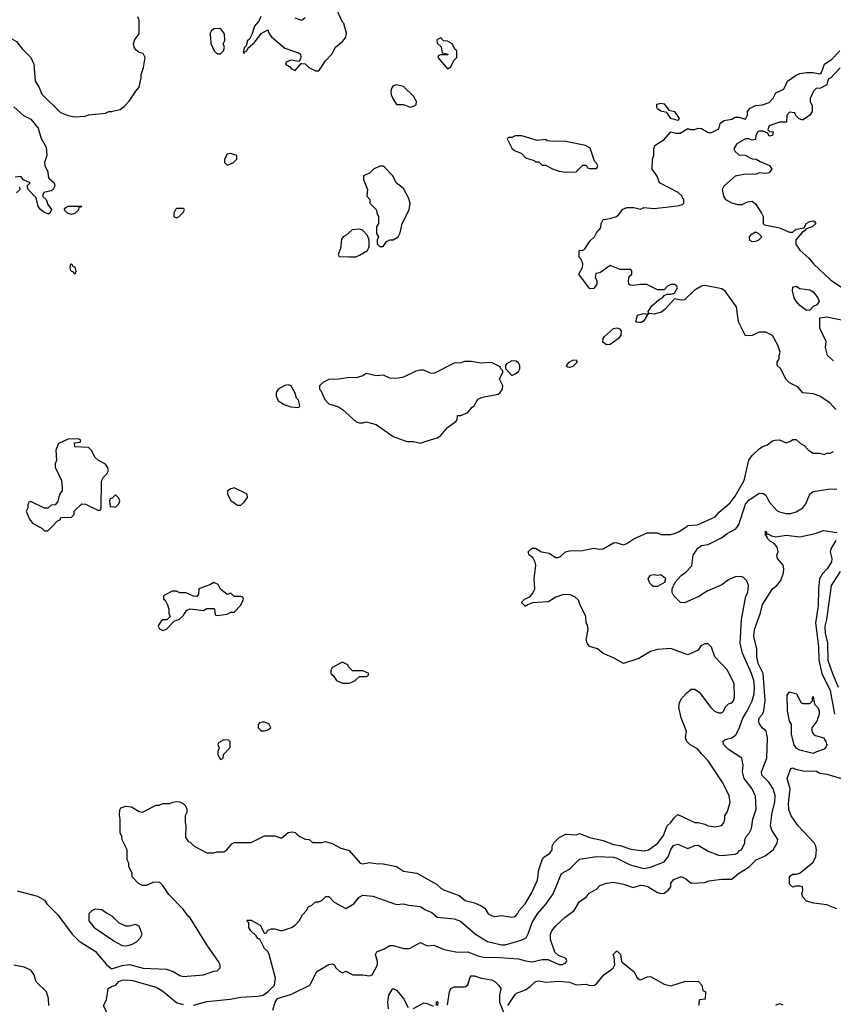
# Model space of a CAD drawing. Header units: inches. Extents: x 2348341 to 2479810, y 460419 to 613669.
# Tile 258 of 656: x 2399444 to 2404249, y 527176 to 532993. Entities that reach past the tile are written whole.
import ezdxf

# ---------------------------------------------------------------- set-up
doc = ezdxf.new("R2010")
doc.units = ezdxf.units.IN
doc.header["$MEASUREMENT"] = 0
for name, color, linetype in [('C3592', 7, 'Continuous'), ('C3593', 7, 'Continuous'), ('C4502', 7, 'Continuous'), ('C4503', 7, 'Continuous')]:
    doc.layers.add(name, color=color, linetype=linetype)

msp = doc.modelspace()

# ---------------------------------------------------------------- linework, layer by layer
at = {"layer": 'C3592', "color": 2}
for points, elevation in [([(2399555.6, 530000), (2399574, 529990), (2399590, 529974), (2399610, 529974), (2399635.4, 530000)], 82), ([(2399430, 527846.8), (2399550, 527816), (2399590, 527791.3), (2399604.7, 527770), (2399670, 527706), (2399754.8, 527590), (2399796, 527550), (2399890.4, 527490.4), (2399953.7, 527413.7), (2399986, 527386), (2400000, 527390.5)], 78), ([(2400000, 527688), (2399990, 527698), (2399950, 527718), (2399930, 527735.3), (2399890, 527738), (2399870, 527728), (2399852, 527710), (2399851.3, 527670), (2399884.7, 527630), (2400000, 527551.4)], 82), ([(2399615.3, 527170), (2399614, 527210), (2399602, 527250), (2399542, 527310), (2399528.7, 527350), (2399510, 527378), (2399470, 527395.3), (2399410, 527408.7)], 78), ([(2400000, 527024.7), (2399980.9, 527050), (2399969.1, 527109.1), (2399938, 527170), (2399957.2, 527202.8), (2399966, 527270), (2399990, 527283.8), (2400000, 527286.1)], 74)]:
    msp.add_lwpolyline(points, dxfattribs=dict(at, elevation=elevation))
at = {"layer": 'C3593', "color": 2}
for points, elevation in [([(2399271.1, 533011.1), (2399356, 532910), (2399370, 532896), (2399424.9, 532864.9), (2399459.9, 532819.9), (2399510.7, 532770), (2399527.3, 532730), (2399534.8, 532630), (2399557.5, 532597.5), (2399574, 532554), (2399685.2, 532445.2), (2399730, 532426.8), (2399770, 532418.8), (2399830, 532422.8), (2399850, 532430.8), (2399950, 532441), (2399970, 532451), (2399990, 532451.3), (2400000, 532454)], 82), ([(2399410, 532478.8), (2399466.4, 532426.4), (2399510, 532404.7), (2399553.2, 532353.2), (2399571.1, 532291.1), (2399599.6, 532239.6), (2399604.7, 532190), (2399591.3, 532150), (2399591.6, 532131.6), (2399610, 532094), (2399611.3, 532070), (2399616.9, 532056.9), (2399646.8, 532030), (2399650.8, 532010), (2399641, 531990), (2399630, 531981.2), (2399587.5, 531972.5), (2399578, 531950), (2399601, 531930), (2399610, 531902), (2399631.6, 531871.6), (2399622, 531850), (2399614.8, 531845.2), (2399590, 531854), (2399569.2, 531870), (2399553.2, 531890), (2399540.9, 531940.9), (2399494, 531990), (2399488, 532012), (2399506, 532030), (2399467.3, 532047.3), (2399450, 532066), (2399418, 532062)], 78), ([(2399443.6, 532003.6), (2399444.7, 531990), (2399424.7, 531970)], 78), ([(2399635.4, 530000), (2399667.3, 530032.7), (2399682, 530038), (2399687.3, 530052.7), (2399750, 530054), (2399766, 530070), (2399766, 530090), (2399810, 530134), (2399831.6, 530131.6), (2399910, 530094), (2399922, 530098), (2399926, 530110), (2399927.3, 530267.3), (2399938, 530290), (2399958, 530310), (2399968, 530330), (2399962, 530350), (2399950, 530368), (2399908.4, 530388.4), (2399890, 530406), (2399868.4, 530448.4), (2399850, 530466), (2399768.9, 530468.9), (2399767.3, 530492.7), (2399802, 530498), (2399806, 530510), (2399790, 530518), (2399730, 530515.3), (2399674, 530490), (2399658, 530450), (2399662, 530390), (2399654, 530370), (2399654, 530350), (2399691.6, 530271.6), (2399694, 530230), (2399694, 530210), (2399683.6, 530196.4), (2399672.7, 530167.3), (2399670, 530146), (2399652.7, 530127.3), (2399630, 530126), (2399610, 530108), (2399590, 530108), (2399510, 530146), (2399498, 530142), (2399492.7, 530127.3), (2399492, 530110), (2399482, 530090), (2399502, 530042), (2399519.6, 530019.6), (2399555.6, 530000)], 82), ([(2400000, 530176), (2399990, 530166), (2399978, 530162), (2399974, 530150), (2399978, 530118), (2400000, 530115.3)], 82)]:
    msp.add_lwpolyline(points, dxfattribs=dict(at, elevation=elevation))
at = {"layer": 'C3593', "color": 2, "elevation": 78}
for points in [[(2399750, 531842), (2399726, 531850), (2399706, 531870), (2399716.4, 531883.6), (2399730, 531891), (2399811.3, 531891.3), (2399806, 531886), (2399794, 531886), (2399792, 531870), (2399770, 531848)], [(2399770, 531489), (2399762, 531502), (2399746, 531510), (2399742, 531530), (2399746, 531550), (2399750, 531551), (2399758, 531538), (2399770.4, 531530.4), (2399775.3, 531504.7)]]:
    msp.add_lwpolyline(points, close=True, dxfattribs=at)
at = {"layer": 'C4502', "color": 2}
for points, elevation in [([(2400000, 527390.5), (2400050, 527406.4), (2400092.5, 527412.5), (2400174, 527390), (2400310, 527384.9), (2400350.5, 527370.5), (2400390, 527346), (2400410, 527341), (2400528.9, 527351.1), (2400590, 527372), (2400610, 527374), (2400627.3, 527392.7), (2400628, 527410), (2400618, 527430), (2400550, 527528), (2400450, 527688), (2400438, 527698), (2400410, 527738), (2400325.6, 527825.6), (2400290, 527878), (2400270, 527898), (2400230, 527895.3), (2400190, 527878), (2400170, 527878), (2400146, 527890), (2400109.1, 527929.1), (2400108, 527950), (2400088, 527990), (2400088, 528010), (2400078, 528030), (2400078, 528090), (2400048.4, 528148.4), (2400047.3, 528167.3), (2400038, 528190), (2400038, 528270), (2400032.9, 528292.9), (2400035.5, 528324.5), (2400042, 528338), (2400070, 528347.7), (2400103.4, 528343.4), (2400150, 528316), (2400170, 528312), (2400250, 528352), (2400267.3, 528352.7), (2400290, 528362), (2400330, 528362), (2400348.4, 528371.6), (2400370, 528374), (2400390, 528372), (2400410, 528362), (2400422, 528350), (2400431, 528331), (2400430.8, 528310), (2400421, 528290), (2400421, 528250), (2400426, 528230), (2400423.6, 528163.6), (2400438, 528138), (2400450, 528134), (2400474, 528110), (2400550, 528072), (2400590, 528071.3), (2400610, 528078), (2400650, 528078), (2400668, 528090), (2400696.4, 528123.6), (2400710, 528132), (2400810, 528132), (2400888.9, 528171.1), (2400950, 528171.3), (2400990, 528158), (2401030, 528191), (2401055.3, 528195.3), (2401070, 528191.3), (2401090, 528171.3), (2401130, 528152), (2401154, 528150), (2401172.7, 528132.7), (2401228.4, 528131.6), (2401250, 528138), (2401290, 528126), (2401339.8, 528099.8), (2401390, 528086), (2401454, 528010), (2401470, 528006.8), (2401510, 528014.8), (2401547.5, 528007.5), (2401590, 528007.3), (2401670, 527991.3), (2401710, 527962.8), (2401790, 527951.3), (2401905.4, 527885.4), (2401930, 527862), (2401952, 527850), (2402039.1, 527819.1), (2402074, 527790), (2402130, 527776), (2402170, 527758), (2402190, 527744.7), (2402210.8, 527710.8), (2402230, 527701), (2402250, 527696), (2402290, 527701), (2402350, 527690.8), (2402370, 527696), (2402384, 527710), (2402394, 527730), (2402429.2, 527770), (2402465.2, 527830), (2402501.2, 527910), (2402509.3, 527970), (2402529.2, 528030.8), (2402537.2, 528042.8), (2402575.3, 528070), (2402588, 528090), (2402588.7, 528110), (2402598, 528130), (2402630, 528162), (2402670, 528182), (2402730, 528178), (2402750, 528184.7), (2402810, 528161), (2402890, 528144.9), (2402950, 528120.5), (2402990, 528114), (2403053.7, 528093.7), (2403130, 528082.8), (2403158, 528090), (2403210, 528126), (2403245.6, 528174.4), (2403268.2, 528231.8), (2403289.6, 528250.4), (2403310, 528281), (2403330, 528298), (2403430, 528251.3), (2403450, 528251.3), (2403490, 528241), (2403510, 528231), (2403550, 528224.7), (2403590, 528232), (2403602, 528250), (2403608.7, 528270), (2403608.7, 528290), (2403624.7, 528315.3), (2403639, 528370), (2403634, 528410), (2403593.2, 528490), (2403510, 528615.3), (2403470, 528655.3), (2403446.3, 528686.3), (2403404, 528710), (2403382.7, 528730), (2403376, 528750), (2403382, 528790), (2403349.7, 528869.7), (2403336.9, 528930), (2403341.3, 528958.7), (2403354.9, 528985.1), (2403383.3, 529016.7), (2403410, 529038), (2403430, 529038), (2403458, 529018), (2403524.7, 528930), (2403547.5, 528907.5), (2403570, 528898), (2403590, 528898), (2403602, 528910), (2403610, 528932), (2403629.2, 528950.8), (2403650, 528958), (2403659, 528970), (2403665.2, 528990), (2403664, 529070), (2403624, 529150), (2403549.1, 529229.1), (2403530, 529286), (2403510, 529306), (2403490, 529306), (2403465.4, 529294.6), (2403450, 529268), (2403390, 529242), (2403290, 529279), (2403210, 529273.2), (2403170, 529261.2), (2403099.9, 529220.1), (2403010, 529189.3), (2402950, 529222.7), (2402890, 529248.7), (2402856.5, 529276.5), (2402809.4, 529289.4), (2402795.3, 529310), (2402788.7, 529330), (2402801.2, 529390), (2402797.2, 529417.2), (2402789, 529430), (2402788, 529470), (2402753.6, 529533.6), (2402743.1, 529563.1), (2402723.1, 529583.1), (2402690, 529598), (2402650, 529595.3), (2402610, 529582), (2402566, 529554), (2402472.7, 529547.3), (2402443.6, 529536.4), (2402430, 529526), (2402408, 529550), (2402426, 529570), (2402457.2, 529582.8), (2402475.1, 529604.9), (2402486, 529630), (2402482, 529690), (2402491.2, 529770), (2402488.5, 529788.4), (2402475.1, 529815.1), (2402452.7, 529830), (2402447.3, 529850), (2402470, 529870.5), (2402490, 529870.7), (2402524.7, 529850), (2402570, 529842), (2402610, 529816), (2402623.1, 529816.9), (2402637.2, 529822.8), (2402668, 529850), (2402690, 529856), (2402770, 529857.3), (2402830, 529870.5), (2402870, 529864.9), (2402890, 529867.7), (2402950, 529902.8), (2402964.7, 529904.7), (2403010, 529891.3), (2403030, 529898), (2403070, 529926), (2403150, 529962), (2403210, 529962), (2403230, 529952), (2403290, 529951.3), (2403310, 529958), (2403338, 529970), (2403383, 530000)], 78), ([(2400471, 527171), (2400550, 527193), (2400686.2, 527206.2), (2400750, 527218.4), (2400850, 527223.8), (2400882, 527230), (2400909, 527250), (2400949, 527290), (2400954, 527330), (2400918, 527470), (2400908.4, 527488.4), (2400890, 527506), (2400862, 527562), (2400850, 527566), (2400840.4, 527580.4), (2400808, 527610), (2400798, 527630), (2400798, 527658), (2400787.3, 527667.3), (2400787.3, 527672.7), (2400810, 527674), (2400863.6, 527643.6), (2400890, 527594), (2400902, 527598), (2400910, 527614), (2400930, 527622), (2400950, 527622), (2400990, 527611.3), (2401049.1, 527630.9), (2401070, 527644.7), (2401095.3, 527670), (2401114.6, 527705.4), (2401138, 527730), (2401150, 527752), (2401170, 527762), (2401190, 527782), (2401210, 527782), (2401230, 527792), (2401252.7, 527812.7), (2401270, 527814), (2401300.7, 527780.7), (2401370, 527742), (2401418, 527770), (2401448, 527810), (2401470, 527821), (2401530, 527816), (2401670, 527766), (2401710, 527771), (2401742, 527762), (2401810, 527754.8), (2401836.8, 527736.8), (2401878, 527718), (2401910, 527691), (2402010, 527680.7), (2402047.5, 527667.5), (2402136, 527590), (2402207.1, 527547.1), (2402290, 527528), (2402310, 527528), (2402404.8, 527555.2), (2402434, 527570), (2402447.3, 527592.7), (2402470, 527658.8), (2402502.7, 527710), (2402552.7, 527770), (2402594, 527830), (2402644, 527950), (2402690, 527974.8), (2402750, 528033), (2402850.5, 528050.5), (2402950, 528046), (2402970, 528040.4), (2403050, 528001.3), (2403130, 527979.3), (2403170, 527986.4), (2403250, 528018), (2403273, 528047), (2403290, 528091), (2403305.8, 528114.2), (2403330, 528122.8), (2403390, 528096), (2403430, 528114.8), (2403450, 528117.3), (2403510, 528080.5), (2403570, 528057.3), (2403590, 528054.8), (2403670, 528062.8), (2403682, 528070), (2403694, 528086), (2403706, 528090), (2403726, 528130), (2403726, 528150), (2403735.3, 528170), (2403752.5, 528187.5), (2403765.6, 528214.4), (2403773.2, 528270), (2403793.2, 528330), (2403790, 528406), (2403770, 528448.7), (2403722.7, 528510), (2403712.7, 528550), (2403717.2, 528590), (2403709, 528630), (2403630, 528682.7), (2403601.2, 528710), (2403595.3, 528730), (2403610, 528741), (2403650, 528750.8), (2403672.5, 528767.5), (2403690, 528802), (2403713.4, 528866.6), (2403740.9, 528910), (2403769.4, 528970), (2403780.7, 529010), (2403783.6, 529050), (2403778.7, 529090), (2403765.6, 529130), (2403712.7, 529250), (2403699.3, 529310), (2403706, 529450), (2403732.9, 529587.1), (2403744, 529610), (2403748.7, 529650), (2403738, 529678), (2403718, 529698), (2403703.1, 529703.1), (2403670, 529702), (2403630, 529684), (2403590, 529655.3), (2403503.5, 529616.5), (2403454.4, 529585.6), (2403370, 529548), (2403346, 529550), (2403306, 529590), (2403298, 529610), (2403298, 529630), (2403315.3, 529670), (2403349.5, 529710.5), (2403378, 529730), (2403412.5, 529767.5), (2403421.2, 529830), (2403449.5, 529870.5), (2403470, 529886), (2403510, 529893.4), (2403588.1, 529931.9), (2403621.5, 529958.6), (2403674, 529986), (2403683, 530000)], 74), ([(2400938.7, 527141.3), (2400952.7, 527190), (2400966.6, 527210), (2401050, 527237.1), (2401158, 527290), (2401198, 527370), (2401270, 527410.8), (2401290, 527414.8), (2401302, 527410), (2401311.6, 527391.6), (2401331.6, 527371.6), (2401350, 527362), (2401370, 527372), (2401411.3, 527351.3), (2401470, 527350.8), (2401510, 527344.7), (2401526, 527350), (2401557.2, 527410), (2401557.2, 527430), (2401545.2, 527470), (2401552.9, 527487.1), (2401596.2, 527503.8), (2401630, 527524.7), (2401650, 527524.7), (2401710, 527506), (2401745.4, 527505.4), (2401810, 527542), (2401850, 527522), (2401890, 527526), (2401950, 527501), (2402030, 527484), (2402090, 527487.3), (2402150, 527463), (2402190, 527453.4), (2402250, 527455.3), (2402390, 527445.5), (2402430, 527433.4), (2402470, 527428.2), (2402530, 527440.7), (2402562, 527442), (2402630, 527411), (2402650, 527411.3), (2402670, 527422), (2402674.6, 527434.6), (2402668, 527450), (2402625.2, 527465.2), (2402604.7, 527484.7), (2402579.3, 527559.3), (2402579.5, 527590), (2402586.6, 527610), (2402610, 527641), (2402664, 527690), (2402719, 527730), (2402750, 527784.7), (2402788.7, 527810), (2402807, 527833), (2402850, 527856), (2402870, 527878), (2402910, 527891.3), (2402950, 527898), (2403010, 527886.8), (2403067.5, 527867.5), (2403110, 527880.7), (2403130, 527879.1), (2403153, 527873), (2403210, 527837.3), (2403230, 527830.6), (2403250, 527834), (2403274, 527850), (2403289.2, 527870), (2403290, 527892), (2403306.3, 527913.7), (2403349.3, 527930.7), (2403376.8, 527916.8), (2403410, 527891.3), (2403490, 527896), (2403513.2, 527906.8), (2403590, 527916), (2403650, 527916), (2403688.7, 527950), (2403751.6, 527988.4), (2403793.2, 528030), (2403845.6, 528054.4), (2403894, 528090), (2403918, 528130), (2403922, 528150), (2403885.8, 528205.8), (2403877, 528230), (2403888.2, 528310), (2403903, 528370), (2403905.6, 528410), (2403894, 528450), (2403867.9, 528487.9), (2403826.6, 528530), (2403824.5, 528550), (2403855.3, 528630), (2403860.9, 528750), (2403852.7, 528790), (2403829.2, 528810), (2403812.5, 528832.5), (2403806, 528850), (2403813.2, 528870), (2403829.7, 528890.3), (2403838.4, 528910), (2403845.8, 528974.2), (2403834, 529130), (2403804.2, 529190), (2403797.6, 529230), (2403796.6, 529276.6), (2403778.4, 529350), (2403784.2, 529390), (2403819.3, 529490), (2403830, 529538), (2403889.4, 529630), (2403916, 529650), (2403939.6, 529680.4), (2403954.2, 529725.8), (2403957, 529750), (2403952.3, 529770), (2403919.3, 529810), (2403915.1, 529830), (2403922.7, 529850), (2403918, 529878), (2403899.3, 529899.3), (2403878, 529910), (2403858, 529930), (2403858, 529938), (2403848, 529950), (2403849, 529971), (2403852, 529970), (2403854, 529966), (2403854, 529954), (2403866, 529954), (2403883.6, 529943.6), (2403910, 529938), (2403970, 529947.7), (2404050, 529938), (2404142, 529958), (2404190, 529974.8), (2404270, 529964.7)], 70), ([(2404263, 529917), (2404233.2, 529866.8), (2404230.6, 529850), (2404239.3, 529810), (2404237.1, 529790), (2404213, 529750), (2404183.1, 529716.9), (2404167.3, 529690), (2404160.3, 529630), (2404159.5, 529530), (2404143.1, 529430), (2404160.3, 529290), (2404163.2, 529210), (2404181.3, 529130), (2404230.3, 529030), (2404254.9, 528890)], 70), ([(2404290, 529732.7), (2404236.3, 529650), (2404208.4, 529450), (2404198.9, 529410), (2404200.2, 529370), (2404215.3, 529310), (2404215.8, 529210), (2404243.1, 529130), (2404276.9, 529050)], 74), ([(2404270, 527740.9), (2404210, 527764.5), (2404133.2, 527773.2), (2404090, 527786), (2404069, 527810), (2404062, 527830), (2404068, 527850), (2404066, 527870), (2404050, 527875.3), (2404024.7, 527875.3), (2404010, 527868), (2403990, 527886), (2403990, 527932), (2404010, 527944.7), (2404030, 527944.7), (2404050, 527952), (2404130, 528016), (2404145.1, 528050), (2404149.6, 528090), (2404145.6, 528110), (2404135.1, 528130), (2404041.2, 528230), (2403999, 528290), (2403986.8, 528326.8), (2403983.2, 528363.2), (2403993.2, 528450), (2403975.3, 528510), (2403998, 528570), (2404010, 528573), (2404024.9, 528564.9), (2404070, 528554.9), (2404150, 528553), (2404170, 528542.8), (2404210, 528536.4), (2404298, 528510)], 66), ([(2400000, 527551.4), (2400002, 527550), (2400050, 527524.7), (2400070, 527521), (2400090, 527526), (2400108.9, 527531.1), (2400133.6, 527546.4), (2400158, 527570), (2400168, 527590), (2400150, 527638), (2400130, 527648), (2400090, 527638), (2400070, 527638), (2400030, 527658), (2400000, 527688)], 82), ([(2402326, 527170), (2402370, 527234), (2402378, 527242), (2402430, 527262), (2402458.6, 527281.4), (2402490, 527311), (2402510, 527314.8), (2402550, 527307.7), (2402630, 527314), (2402690, 527307.3), (2402730, 527290.6), (2402790, 527294.8), (2402810, 527287.3), (2402838, 527290), (2402850, 527298), (2402894, 527350), (2402948.7, 527390), (2402958, 527410), (2402955.3, 527455.3), (2402948.9, 527471.1), (2402970, 527492), (2402992, 527470), (2402998, 527430), (2403002.8, 527422.8), (2403070.5, 527370.5), (2403090, 527332), (2403102.8, 527322.8), (2403110, 527321), (2403150, 527338.8), (2403170, 527341), (2403250, 527296), (2403290, 527284.7), (2403368.9, 527311.1), (2403450, 527314), (2403472, 527290), (2403478, 527258), (2403494, 527250), (2403492.7, 527207.3), (2403458, 527202), (2403454, 527190), (2403454, 527170)], 66), ([(2401970, 527174), (2401981.2, 527250), (2401989.5, 527270.5), (2402010, 527280.7), (2402070, 527278.8), (2402077.5, 527282.5), (2402090, 527292), (2402103.2, 527336.8), (2402110, 527344.7), (2402130, 527344), (2402170, 527330.7), (2402230, 527320.7), (2402250, 527310.7), (2402271, 527290), (2402286, 527270), (2402277.3, 527230), (2402278, 527190), (2402301, 527130)], 66), ([(2400000, 527286.1), (2400011.3, 527288.7), (2400030, 527310.6), (2400050, 527319.1), (2400070, 527322), (2400110, 527317.1), (2400250, 527278), (2400290, 527254), (2400370, 527186.8), (2400410, 527174.8)], 74), ([(2401622, 527150), (2401618, 527190), (2401624, 527230), (2401648, 527270), (2401670, 527261), (2401710.7, 527210), (2401738, 527158)], 66), ([(2401770, 527151.3), (2401830, 527184.7), (2401850, 527182), (2401885.4, 527165.4)], 66), ([(2401906, 527170), (2401906, 527190), (2401910, 527194), (2401914, 527190), (2401912, 527170)], 66), ([(2403910, 527172), (2403930, 527182), (2403950, 527174)], 66)]:
    msp.add_lwpolyline(points, dxfattribs=dict(at, elevation=elevation))
for points, elevation in [([(2400590, 529668), (2400566, 529654), (2400502, 529630), (2400499.6, 529600.4), (2400490, 529586), (2400470, 529588), (2400427.3, 529607.3), (2400390, 529608), (2400370, 529618), (2400343.6, 529616.4), (2400294, 529590), (2400294, 529570), (2400303.6, 529563.6), (2400316.9, 529536.9), (2400324.7, 529510), (2400324.7, 529484.7), (2400332, 529468), (2400312, 529448), (2400290, 529448), (2400279.6, 529440.4), (2400263.6, 529416.4), (2400262, 529410), (2400270, 529394), (2400290, 529384.7), (2400310, 529392), (2400358, 529442), (2400386, 529450), (2400408.4, 529471.6), (2400430, 529502), (2400450, 529512), (2400530, 529502), (2400550, 529514), (2400590, 529514), (2400594, 529510), (2400598, 529478), (2400610, 529474), (2400670, 529482), (2400690, 529494), (2400710, 529494), (2400750, 529534), (2400766, 529570), (2400762, 529582), (2400750, 529586), (2400710, 529586), (2400690, 529606), (2400670, 529598), (2400630, 529628), (2400616.5, 529656.5)], 82), ([(2403185.2, 529645.2), (2403164.7, 529664.7), (2403155.3, 529690), (2403169.1, 529710.9), (2403190, 529716), (2403210, 529711.3), (2403230, 529716), (2403255.3, 529695.3), (2403258, 529690), (2403250.8, 529669.2), (2403210, 529645.2)], 74), ([(2401350, 529198), (2401290, 529166), (2401282, 529150), (2401282, 529130), (2401296.9, 529116.9), (2401314, 529090), (2401350, 529074), (2401390, 529074), (2401410, 529082), (2401426, 529090), (2401450, 529114), (2401490, 529114), (2401502, 529118), (2401506, 529130), (2401470, 529146), (2401410, 529146), (2401386, 529170), (2401382, 529182)], 82), ([(2404070, 528954), (2404110, 528954), (2404126, 528970), (2404126, 528990), (2404130, 528994), (2404138, 528950), (2404158, 528930), (2404164.7, 528910), (2404164.7, 528890), (2404150.9, 528849.1), (2404122, 528810), (2404122, 528790), (2404131.6, 528771.6), (2404143.6, 528763.6), (2404190, 528751.3), (2404204.7, 528730), (2404210.8, 528710), (2404205.4, 528694.6), (2404195.3, 528684.7), (2404150, 528668.7), (2404130, 528659), (2404050, 528678), (2404029.3, 528690), (2404017.2, 528710), (2404001.2, 528770), (2404002, 528830), (2403989, 528850), (2403978, 528910), (2403976.4, 529003.6), (2403990, 529022), (2404030.8, 529010.8), (2404058, 528958)], 66), ([(2400890, 528844), (2400876.9, 528843.1), (2400861, 528839), (2400852, 528830), (2400852, 528810), (2400870, 528792), (2400890, 528791.3), (2400910, 528798), (2400928, 528810), (2400918, 528830), (2400910, 528835.3)], 82), ([(2400650, 528738), (2400618, 528722), (2400614, 528710), (2400622, 528690), (2400614, 528670), (2400614, 528650), (2400630, 528622), (2400646, 528630), (2400647.3, 528652.7), (2400687.3, 528692.7), (2400687.3, 528727.3), (2400676.4, 528736.4)], 82)]:
    msp.add_lwpolyline(points, close=True, dxfattribs=dict(at, elevation=elevation))
at = {"layer": 'C4503', "color": 2}
for points, elevation in [([(2400867.2, 533012.8), (2400855.2, 532984.8), (2400830, 532954), (2400814.4, 532905.6), (2400801, 532879), (2400790, 532868), (2400782, 532838), (2400770, 532826), (2400764.7, 532810), (2400763.6, 532803.6), (2400770, 532794), (2400774.6, 532805.4), (2400786, 532810), (2400794, 532826), (2400830, 532858), (2400869.3, 532910.7), (2400910, 532934), (2400918, 532910), (2400930, 532892), (2401010, 532824.7), (2401090, 532798), (2401102, 532790), (2401104.7, 532770), (2401094, 532746), (2401045.4, 532754.6), (2401018, 532742), (2401014, 532730), (2401036.9, 532716.9), (2401050, 532702), (2401070, 532694), (2401106, 532734), (2401110, 532734), (2401130, 532732), (2401151.1, 532711.1), (2401190, 532691.3), (2401210, 532692), (2401249.1, 532750.9), (2401288, 532790), (2401308.7, 532830), (2401353.2, 532866.8), (2401369, 532890), (2401373.2, 532913.2), (2401358, 532970), (2401350, 532978), (2401308, 533070)], 82), ([(2400000, 532454), (2400036.4, 532463.6), (2400060.4, 532479.6), (2400090, 532512), (2400129.1, 532570.9), (2400150, 532594), (2400162, 532650), (2400162, 532670), (2400175.3, 532710), (2400185.2, 532770), (2400172.7, 532792.7), (2400150, 532799.5), (2400130, 532815.1), (2400120.5, 532830), (2400116.9, 532850), (2400123.3, 532876.7), (2400148.7, 532910), (2400148.7, 532990), (2400142, 533010)], 82), ([(2401130, 533004), (2401110, 532989.2), (2401070, 533002.7)], 82), ([(2404264, 530690), (2404230, 530728.7), (2404170, 530768.7), (2404130, 530782), (2404069.1, 530789.1), (2404042, 530822), (2403990, 530848.7), (2403969.1, 530869.1), (2403938, 530930), (2403918, 530950), (2403918, 530970), (2403928, 530990), (2403928, 531010), (2403935.3, 531030), (2403922, 531070), (2403890, 531128), (2403850, 531148), (2403810, 531148), (2403770, 531128), (2403730, 531126), (2403688.9, 531208.9), (2403676.5, 531296.5), (2403609.3, 531389.3), (2403590, 531404), (2403490, 531422), (2403470, 531419), (2403427.1, 531392.9), (2403370, 531339), (2403350, 531336), (2403310, 531344), (2403256.5, 531283.5), (2403234.7, 531265.3), (2403190, 531254.5), (2403162, 531258), (2403150, 531248), (2403130, 531214), (2403115.2, 531204.8), (2403103.7, 531203.7), (2403085.6, 531205.6), (2403082, 531210), (2403093.2, 531246.8), (2403130, 531257.3), (2403150, 531254), (2403158, 531262), (2403155.3, 531270), (2403177.6, 531302.4), (2403220.1, 531339.9), (2403239, 531350), (2403250, 531364.7), (2403268, 531372), (2403290, 531371.3), (2403310, 531378), (2403328.7, 531410), (2403322, 531422), (2403310, 531428.7), (2403290, 531428.7), (2403270, 531418), (2403250, 531398), (2403210, 531398), (2403148.4, 531428.4), (2403110, 531429.2), (2403070, 531422.7), (2403050, 531425.2), (2403042, 531430), (2403039, 531450), (2403044, 531476), (2403058, 531490), (2403058, 531510), (2403050, 531518), (2402990, 531517.2), (2402930, 531542), (2402870, 531498), (2402845.4, 531494.6), (2402842, 531470), (2402852, 531452), (2402851.3, 531430), (2402834, 531406), (2402810, 531404), (2402746, 531490), (2402768, 531530), (2402768.7, 531550), (2402759, 531579), (2402748.7, 531590), (2402748, 531630), (2402770, 531632), (2402780.4, 531639.6), (2402813.6, 531686.4), (2402838, 531710), (2402850, 531734), (2402876.4, 531763.6), (2402878, 531790), (2402890, 531812), (2402930, 531818), (2402968.9, 531831.1), (2402980.4, 531839.6), (2403006.3, 531873.7), (2403030, 531882.8), (2403070, 531884), (2403110, 531874.8), (2403130, 531882.8), (2403190, 531877.3), (2403327.3, 531892.7), (2403358, 531902), (2403366, 531910), (2403366, 531930), (2403358, 531938), (2403355.3, 531950), (2403332.5, 531972.5), (2403222, 532030), (2403208.9, 532068.9), (2403179, 532110), (2403181.2, 532170), (2403188.7, 532190), (2403188, 532230), (2403195.3, 532250), (2403250, 532284.7), (2403290, 532331.3), (2403316.4, 532323.6), (2403343.6, 532323.6), (2403390, 532351.3), (2403405.4, 532345.4), (2403430, 532344.7), (2403450, 532352), (2403470, 532351.3), (2403510, 532326), (2403530, 532327.3), (2403572.3, 532347.7), (2403580.2, 532379.8), (2403602, 532398), (2403650, 532404.7), (2403670, 532418), (2403690, 532418), (2403730, 532406), (2403742, 532430), (2403742, 532450), (2403758, 532470), (2403790, 532486), (2403830, 532491), (2403870, 532504.7), (2403893.2, 532530), (2403910, 532562), (2403957.2, 532582.8), (2403979, 532630), (2404030, 532666), (2404050, 532676), (2404090, 532680.7), (2404130, 532681), (2404170, 532674), (2404178, 532682), (2404197.2, 532730), (2404240.2, 532759.8), (2404288, 532810)], 78), ([(2404290, 532708), (2404232.7, 532647.3), (2404218, 532642), (2404211.1, 532608.9), (2404170, 532586), (2404150, 532588), (2404132, 532570), (2404112.7, 532527.3), (2404112, 532510), (2404123.6, 532483.6), (2404124.7, 532450), (2404110.6, 532429.4), (2404070, 532402), (2404062, 532402), (2404047.3, 532407.3), (2404027.3, 532427.3), (2404022, 532442), (2403990, 532446), (2403974, 532430), (2403971.6, 532388.4), (2403930, 532388), (2403870, 532366), (2403862, 532342), (2403872.7, 532332.7), (2403894, 532330), (2403890, 532308.7), (2403870, 532306), (2403862, 532322), (2403835.3, 532335.3), (2403810, 532335.3), (2403802, 532330), (2403792, 532310), (2403790, 532286), (2403770, 532282), (2403750, 532288.7), (2403730, 532289), (2403679.6, 532260.4), (2403662, 532230), (2403670, 532214), (2403690, 532194), (2403727.3, 532192.7), (2403770, 532171.3), (2403794, 532170), (2403816, 532156), (2403872.5, 532132.5), (2403884.7, 532110), (2403870.7, 532089.3), (2403850, 532084), (2403811.6, 532088.4), (2403790, 532078), (2403730, 532081.2), (2403670, 532068.7), (2403602, 532010), (2403592, 531990), (2403601, 531950), (2403612, 531930), (2403650, 531911.3), (2403682, 531902), (2403710, 531901), (2403742.7, 531917.3), (2403770, 531921), (2403790, 531906), (2403824.7, 531850), (2403834, 531830), (2403834, 531790), (2403842, 531782), (2403930, 531764), (2403990, 531738), (2404010, 531738), (2404030, 531756), (2404076.4, 531763.6), (2404088.7, 531790), (2404110, 531801), (2404130, 531804.7), (2404139.8, 531799.8), (2404144.7, 531790), (2404124.7, 531770), (2404083.6, 531756.4), (2404084.7, 531750), (2404064, 531736), (2404027.5, 531692.5), (2404027.1, 531667.1), (2404050.7, 531630.7), (2404104.5, 531584.5), (2404131.3, 531550), (2404234.4, 531454.4), (2404362, 531370)], 78), ([(2404250, 530978), (2404215.3, 531010), (2404203.1, 531056.9), (2404207.3, 531092.7), (2404168.7, 531170), (2404170, 531232), (2404210, 531238), (2404315.2, 531215.2)], 74), ([(2403383, 530000), (2403390, 530004.7), (2403446, 530010), (2403550, 530056), (2403575.5, 530084.5), (2403640.2, 530139.8), (2403670, 530178), (2403722.7, 530270), (2403750, 530391), (2403770, 530418.8), (2403810, 530458.8), (2403830, 530470.8), (2403859.3, 530480.7), (2403890, 530504.7), (2403906, 530510), (2403930.8, 530510.8), (2403970, 530494), (2403996.4, 530503.6), (2404010, 530514), (2404030, 530514), (2404054, 530490), (2404076.9, 530476.9), (2404102, 530450), (2404130, 530432), (2404170, 530432), (2404194.6, 530425.4), (2404210, 530432), (2404230, 530432), (2404250, 530442)], 78), ([(2403683, 530000), (2403690, 530011), (2403730, 530130.8), (2403750, 530154.8), (2403810, 530196), (2403834.8, 530194.8), (2403850, 530184.7), (2403870, 530144.7), (2403914.4, 530094.4), (2403930, 530086), (2403970, 530076), (2403996.9, 530076.9), (2404030, 530086), (2404068.7, 530110), (2404086.3, 530133.7), (2404109.5, 530190.5), (2404130, 530206), (2404230, 530221), (2404270, 530218.8)], 74), ([(2400000, 530115.3), (2400010, 530114), (2400030, 530134), (2400035.3, 530150), (2400030, 530166), (2400010, 530186), (2400000, 530176)], 82)]:
    msp.add_lwpolyline(points, dxfattribs=dict(at, elevation=elevation))
for points, elevation in [([(2400630, 532941.2), (2400590, 532939), (2400574.4, 532925.6), (2400566, 532910), (2400571.6, 532888.4), (2400572.7, 532852.7), (2400592, 532810), (2400610, 532792), (2400630, 532792), (2400648, 532810), (2400653.2, 532830), (2400646, 532850), (2400655.3, 532870), (2400653.2, 532910)], 82), ([(2401930, 532886), (2401906.4, 532873.6), (2401910, 532854), (2401932, 532832), (2401938, 532798), (2401974, 532790), (2401970, 532786), (2401930, 532786), (2401918, 532782), (2401914, 532770), (2401970, 532702), (2401990, 532714), (2402007.3, 532752.7), (2402026, 532770), (2402026, 532810), (2402016.4, 532816.4), (2401998, 532850), (2401970, 532866), (2401947.3, 532867.3)], 82), ([(2401670, 532608.7), (2401650, 532602), (2401641, 532590), (2401636, 532570), (2401638, 532550), (2401647.1, 532527.1), (2401670, 532492), (2401710, 532491.3), (2401750, 532476), (2401770, 532482), (2401786, 532490), (2401788, 532510), (2401770, 532542), (2401710, 532599)], 82), ([(2403330, 532398), (2403290, 532409), (2403264.7, 532444.7), (2403230, 532452.3), (2403210, 532466), (2403206, 532474), (2403206.8, 532493.2), (2403230, 532500.5), (2403250, 532495.5), (2403278, 532458), (2403311, 532450), (2403338, 532410)], 78), ([(2402410, 532308), (2402370, 532308), (2402350, 532298), (2402330, 532298), (2402322, 532290), (2402352, 532230), (2402370, 532218), (2402405.4, 532205.4), (2402430, 532178), (2402482, 532162), (2402490, 532154), (2402510, 532154), (2402530, 532134), (2402550, 532134), (2402594, 532110), (2402630, 532098), (2402670, 532092), (2402730, 532094), (2402770, 532134), (2402790, 532134), (2402798, 532118), (2402810, 532114), (2402850, 532114), (2402856.4, 532123.6), (2402858, 532130), (2402850, 532146), (2402838, 532158), (2402813.6, 532233.6), (2402786, 532250), (2402670, 532274), (2402574.6, 532274.6), (2402558, 532278), (2402550, 532286), (2402500.2, 532280.2)], 82), ([(2400690, 532202), (2400670, 532198), (2400654, 532170), (2400654, 532150), (2400670, 532134), (2400690, 532142), (2400706, 532150), (2400726, 532170), (2400726, 532190)], 82), ([(2401590, 532128), (2401570, 532128), (2401534, 532110), (2401510, 532086), (2401474, 532070), (2401474, 532050), (2401498, 531990), (2401494, 531950), (2401511.6, 531931.6), (2401512, 531910), (2401552, 531870), (2401552.7, 531852.7), (2401562, 531830), (2401562, 531790), (2401552, 531770), (2401552, 531730), (2401562, 531710), (2401554, 531690), (2401554, 531670), (2401570, 531654), (2401590, 531654), (2401610, 531682), (2401630, 531692), (2401650, 531692), (2401678, 531710), (2401690, 531734), (2401702, 531790), (2401744, 531870), (2401749, 531910), (2401740.2, 531940.2), (2401710, 531995.3), (2401668, 532030), (2401648, 532070), (2401600.4, 532120.4)], 82), ([(2400410, 531878), (2400370, 531878), (2400365.4, 531874.6), (2400354, 531850), (2400354, 531830), (2400370, 531822), (2400386, 531830), (2400410, 531854), (2400418, 531870), (2400414.6, 531874.6)], 82), ([(2401450, 531755.3), (2401407.3, 531752.7), (2401370, 531718), (2401354, 531710), (2401343.6, 531696.4), (2401338, 531642), (2401325.4, 531605.4), (2401330, 531594), (2401391.6, 531591.6), (2401428.4, 531591.6), (2401450, 531602), (2401498, 531630), (2401507.3, 531652.7), (2401508.7, 531690), (2401498, 531718), (2401468.9, 531748.9)], 82), ([(2403790, 531738), (2403759.6, 531720.4), (2403752, 531710), (2403754, 531690), (2403770, 531682), (2403790, 531684.7), (2403806, 531690), (2403826, 531710), (2403806, 531730)], 78), ([(2404090, 531275.3), (2404050, 531305.2), (2404029.3, 531330), (2404017.2, 531350), (2404008.4, 531391.6), (2404010, 531414), (2404030, 531418), (2404050, 531406), (2404110, 531398), (2404130, 531384.7), (2404158, 531350), (2404164.7, 531330), (2404159.8, 531320.2), (2404151.1, 531308.9), (2404130, 531298), (2404110, 531278)], 74), ([(2402910, 531071.6), (2402887.3, 531087.3), (2402889.6, 531110), (2402897.7, 531122.3), (2402950, 531168), (2402972.4, 531172.4), (2402986.2, 531166.2), (2402995.3, 531155.3), (2402994.4, 531130), (2402980.5, 531110), (2402950, 531087.3), (2402930, 531075.1)], 78), ([(2402110, 530974), (2402070, 530973.2), (2402050, 530965.2), (2402010, 530964), (2401890, 530904), (2401870, 530905.2), (2401830, 530922), (2401810, 530923.7), (2401783, 530917), (2401710, 530881.2), (2401670, 530873.2), (2401630, 530875.3), (2401592.9, 530892.9), (2401550, 530889), (2401490, 530904), (2401470, 530889), (2401430, 530877.2), (2401390, 530879.3), (2401330, 530868.7), (2401270, 530868), (2401234, 530850), (2401214, 530830), (2401214, 530810), (2401222, 530802), (2401246, 530750), (2401270, 530724.7), (2401326.4, 530706.4), (2401350.9, 530690.9), (2401430, 530618), (2401450, 530611.3), (2401470, 530611.3), (2401490, 530618), (2401550, 530601), (2401650, 530530.8), (2401730, 530501), (2401770, 530501), (2401810, 530491.3), (2401850, 530506), (2401910, 530522.8), (2401930, 530536), (2401970, 530584.7), (2402020.4, 530619.6), (2402028, 530630), (2402030, 530654), (2402050, 530654), (2402090, 530672), (2402116.4, 530703.6), (2402128.4, 530711.6), (2402150, 530752), (2402176.4, 530763.6), (2402270, 530781), (2402282, 530790), (2402295.3, 530810), (2402298, 530830), (2402278, 530870), (2402298, 530910), (2402298, 530918), (2402286, 530930), (2402282, 530942), (2402230, 530968), (2402170, 530964)], 82), ([(2402350, 530978), (2402319.6, 530960.4), (2402312, 530950), (2402312.7, 530932.7), (2402350, 530892), (2402370, 530902), (2402390, 530914), (2402398, 530930), (2402398, 530950), (2402390, 530966), (2402376.4, 530976.4)], 82), ([(2402690, 530939.3), (2402680.9, 530940.9), (2402674, 530950), (2402689.5, 530970), (2402710, 530982.4), (2402730, 530982.8), (2402736.4, 530970), (2402710, 530944.2)], 78), ([(2401030, 530836), (2401010, 530832.7), (2400971.3, 530810), (2400958, 530790), (2400958, 530770), (2400970, 530742), (2401010, 530718), (2401046, 530706), (2401090, 530702), (2401098, 530710), (2401095.3, 530730), (2401090, 530746), (2401078, 530758), (2401070, 530786), (2401048, 530830)], 82), ([(2400710, 530228), (2400690, 530222), (2400672, 530210), (2400671.3, 530190), (2400690, 530152), (2400730, 530126), (2400750, 530126), (2400770, 530142), (2400788.7, 530170), (2400788, 530190)], 82)]:
    msp.add_lwpolyline(points, close=True, dxfattribs=dict(at, elevation=elevation))

doc.saveas('drawing.dxf')
